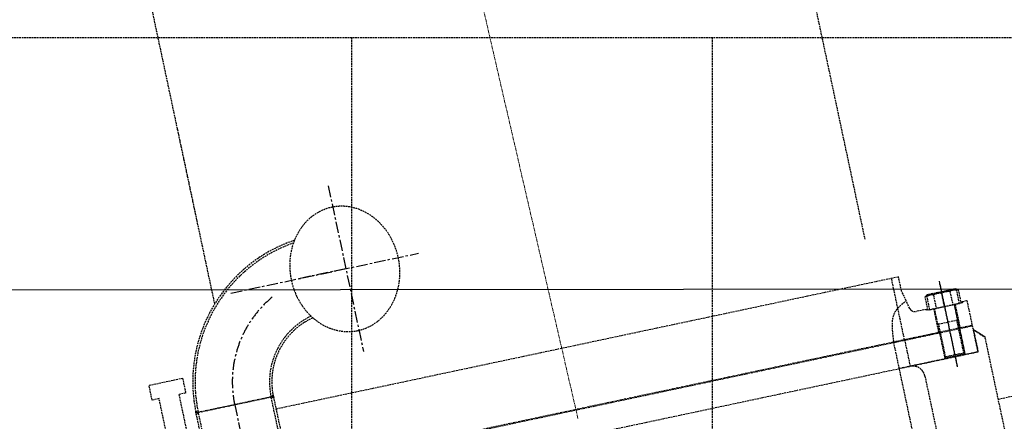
# Model space of a CAD drawing. Header units: millimetres. Extents: x 42975 to 708721, y 118172 to 172014.
# Tile 310 of 316: x 349665 to 352395, y 148073 to 149187. Entities that reach past the tile are written whole.
import ezdxf

# ---------------------------------------------------------------- set-up
doc = ezdxf.new("R2010")
doc.units = ezdxf.units.MM
doc.linetypes.add('ГТО-1 Пунктир', pattern=[7, 5, -2])
doc.linetypes.add('осевая', pattern=[50.8, 31.75, -6.35, 6.35, -6.35])
for name, color, linetype, lineweight in [('ГТО-2_Пунктир_025', 151, 'ГТО-1 Пунктир', 25), ('ГТО-2_Размеры_035', 2, 'Continuous', 35), ('ОГОС_Пунктир_025', 151, 'ГТО-1 Пунктир', 25), ('ОГСО_Оси_025', 7, 'осевая', 25), ('ОЗиМ Линии', 7, 'Continuous', 25), ('ОЗиМ_ось', 6, 'осевая', 25)]:
    doc.layers.add(name, color=color, linetype=linetype, lineweight=lineweight)
doc.styles.get("Standard").update_dxf_attribs({"font": 'arial.ttf'})
doc.linetypes.add('Линия уплотнения', pattern='A,15,-5.08,["x",Standard,S=3.54,R=0,X=-1.27,Y=-1.27],-6.35', length=26.43)

# ---------------------------------------------------------------- blocks, each defined once
blk = doc.blocks.new('ОГСО_Затвор_План')
at = {"layer": 'ОГОС_Пунктир_025'}
for p, q in [((-1013.7, 689.4), (-1007.4, 685)), ((-1013.7, 278.6), (-1013.7, 685)), ((-1013.7, 685), (-794.6, 685)), ((-1007.4, 685), (-1013.7, 680.6)), ((-1007.4, 278.6), (-1007, 685)), ((-800.9, 685), (-1007.4, 685)), ((-794.6, 689.4), (-800.9, 685)), ((-800.9, 278.6), (-800.9, 685)), ((-800.9, 685), (-794.6, 680.6)), ((-794.6, 685), (-794.6, 278.6)), ((-794.6, 650), (949.7, 650)), ((1077.2, 614), (1077.2, 370)), ((1077.2, 609), (1077.2, 375)), ((1053.8, 579.7), (1053.8, 542)), ((1077.2, 542), (1077.2, 579.7)), ((1100.6, 579.7), (1100.6, 542)), ((949.7, 475), (949.7, 564.6)), ((1026.2, 545), (1030.4, 545)), ((1049.2, 475), (1049.2, 542)), ((1105.2, 475), (1105.2, 542)), ((1128.2, 545), (1124, 545)), ((1105.2, 497.5), (1049.2, 497.5)), ((1105.2, 497.5), (1049.2, 497.5)), ((1051.4, 475), (1051.4, 497.5)), ((1103, 475), (1103, 497.5)), ((1140.2, 475), (-794.6, 475)), ((1142.2, 473), (-794.6, 473)), ((919, 175.8), (919, 473)), ((1051.4, 402.8), (1051.4, 475)), ((1051.4, 402.8), (1051.4, 475)), ((1103, 402.8), (1103, 475)), ((1103, 402.8), (1103, 475)), ((109.7, 400), (1142.2, 400)), ((1049.2, 405), (1049.2, 400)), ((1105.2, 405), (1049.2, 405)), ((1051.4, 402.8), (1051.4, 400)), ((1103, 402.8), (1103, 400)), ((1105.2, 405), (1105.2, 400))]:
    blk.add_line(p, q, dxfattribs=at)
for points in [[(-1030.3, 787), (-1030.3, 745), (-1049.8, 745), (-1049.8, 548), (-1052.8, 545), (-1102.8, 545), (-1105.8, 548), (-1105.8, 745), (-1125.3, 745), (-1125.3, 787)], [(1124, 579.7), (1124, 542), (1030.4, 542), (1030.4, 579.7), (1037.9, 584), (1116.5, 584)], [(1119.7, 542), (1119.7, 582.2), (1116.5, 584), (1037.9, 584), (1034.7, 582.2), (1034.7, 542)], [(1140.2, 475), (1142.2, 477), (1142.2, 543), (1140.2, 545), (1128.2, 545), (1128.2, 542), (1107.2, 542), (1107.2, 475)]]:
    blk.add_lwpolyline(points, close=True, dxfattribs=at)
for points in [[(949.7, 564.6), (949.7, 650), (969.7, 650)], [(976.7, 579.5), (969.7, 610), (969.7, 650)], [(1105.2, 542), (1105.2, 405), (1102.2, 402), (1052.2, 402), (1049.2, 405), (1049.2, 542)], [(1105.2, 475), (1105.2, 405), (1102.2, 402), (1052.2, 402), (1049.2, 405), (1049.2, 475)], [(1142.2, 400), (1142.2, 473), (1140.2, 475)], [(1142.2, 400), (1142.2, 473), (1140.2, 475)], [(919, -400), (1142.2, -400), (1142.2, -463), (1169.7, -435.5), (1169.7, 400), (1169.7, 435.5), (1142.2, 463), (1142.2, 400), (919, 400)], [(1142.2, 400), (1142.2, 463), (1169.7, 435.5)], [(1169.7, 260), (1214.9, 260), (1218.7, 256.2), (1218.7, -256.2), (1214.4, -260), (1169.7, -260)]]:
    blk.add_lwpolyline(points, dxfattribs=at)
for points in [[(919.3, 475), (1047.2, 475), (1047.2, 542), (1026.2, 542), (1026.2, 545), (997.4, 545, -0.349242), (981.8, 557.4), (976.7, 579.5)], [(1124, 579.7, 0.211292), (1100.6, 579.7, 0.105646), (1053.8, 579.7, 0.211292), (1030.4, 579.7)], [(1034.7, 579.7, -0.116285), (1077.2, 579.7, -0.116285), (1119.7, 579.7)], [(949.7, 475), (949.7, 400, -0.414214), (983.9, 365), (983.9, -367.1, -0.21363), (972.2, -393.3), (972.2, -444.3), (974.3, -450), (980.7, -450), (980.7, -461.2), (994.4, -475)]]:
    blk.add_lwpolyline(points, format="xyb", dxfattribs=at)
for centre, radius, start, end in [((-599.2, 685), 414.6, 96.6709, 180), ((-599.2, 685), 408.3, 97.3931, 180), ((-599.2, 685), 201.8, 103.4112, 180), ((-599.2, 685), 195.5, 102.6522, 180), ((-1007.5, 685), 7.61, 144.5118, 215.185), ((-801.1, 685.1), 7.86, 325.3975, 33.9481)]:
    blk.add_arc(centre, radius, start, end, dxfattribs=at)
at = {"layer": 'ОГОС_Пунктир_025', "extrusion": (0, 0, -1)}
blk.add_ellipse((-527.3, 990), major_axis=(0, -174.8), ratio=0.867023, dxfattribs=at)
at = {"layer": 'ОГОС_Пунктир_025'}
for points, knots in [([(949.7, 564.6), (954, 567.5), (962.5, 573.4), (972, 577.4), (976.7, 579.5)], [0, 0, 0, 0, 15.585802, 30.931216, 30.931216, 30.931216, 30.931216]), ([(919.3, 475), (920.2, 483.6), (921.9, 501.7), (925.4, 528.9), (934.1, 549.1), (943.8, 559.8), (947.7, 563), (949.7, 564.6)], [0, 0, 0, 0, 25.928363, 54.505594, 82.284836, 89.85157, 97.520828, 97.520828, 97.520828, 97.520828])]:
    blk.add_open_spline(points, degree=3, knots=knots, dxfattribs=at)
at = {"layer": 'ОГСО_Оси_025'}
for p, q in [((-524.3, 1224.7), (-524.3, 755.3)), ((-850.1, 990), (-318.5, 990)), ((-524.3, 990), (-662.8, 990)), ((-904.2, 685), (-904.2, -995))]:
    blk.add_line(p, q, dxfattribs=at)
blk.add_arc((-599.2, 685), 305, 117.7172, 180, dxfattribs=at)
blk = doc.blocks.new('тройник')
at = {"layer": 'ОГОС_Пунктир_025'}
for p, q in [((542455, 778340.8), (543023.4, 775666.9)), ((541173.3, 775713), (540680.5, 778031.5))]:
    blk.add_line(p, q, dxfattribs=at)
at = {"layer": 'ОЗиМ_ось', "lineweight": 20, "ltscale": 0.3}
blk.add_line((542228.2, 775169.2), (541545.6, 778125.5), dxfattribs=at)
blk = doc.blocks.new('A$C1AA538EC')
at = {"layer": 'ОГОС_Пунктир_025'}
blk.add_line((4931.3, -10338.2), (4828.3, -9853.7), dxfattribs=at)
at = {"layer": 'ГТО-2_Размеры_035'}
blk.add_blockref('тройник', (-536290, -785825.7), dxfattribs=at)
at = {"layer": 'ГТО-2_Размеры_035', "rotation": 11.99999999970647}
blk.add_blockref('ОГСО_Затвор_План', (6013.4, -11100.1), dxfattribs=at)

msp = doc.modelspace()

# ---------------------------------------------------------------- linework, layer by layer
at = {"layer": 'ГТО-2_Пунктир_025'}
for p, q in [((365824.6, 149137.2), (312324.6, 149137.2)), ((350584.6, 149137.2), (350584.6, 137837.2)), ((351584.6, 149137.2), (351584.6, 137837.2))]:
    msp.add_line(p, q, dxfattribs=at)
at = {"layer": 'ОЗиМ Линии', "color": 4, "linetype": 'Линия уплотнения', "ltscale": 1.7}
msp.add_lwpolyline([(318074.6, 148407.2), (318074.6, 139337.2), (364324.1, 139352.8), (364324.1, 148450.1)], close=True, dxfattribs=at)

# ---------------------------------------------------------------- block references
at = {"layer": 'ГТО-2_Размеры_035'}
msp.add_blockref('A$C1AA538EC', (345274.6, 158737.1), dxfattribs=at)

doc.saveas('drawing.dxf')
